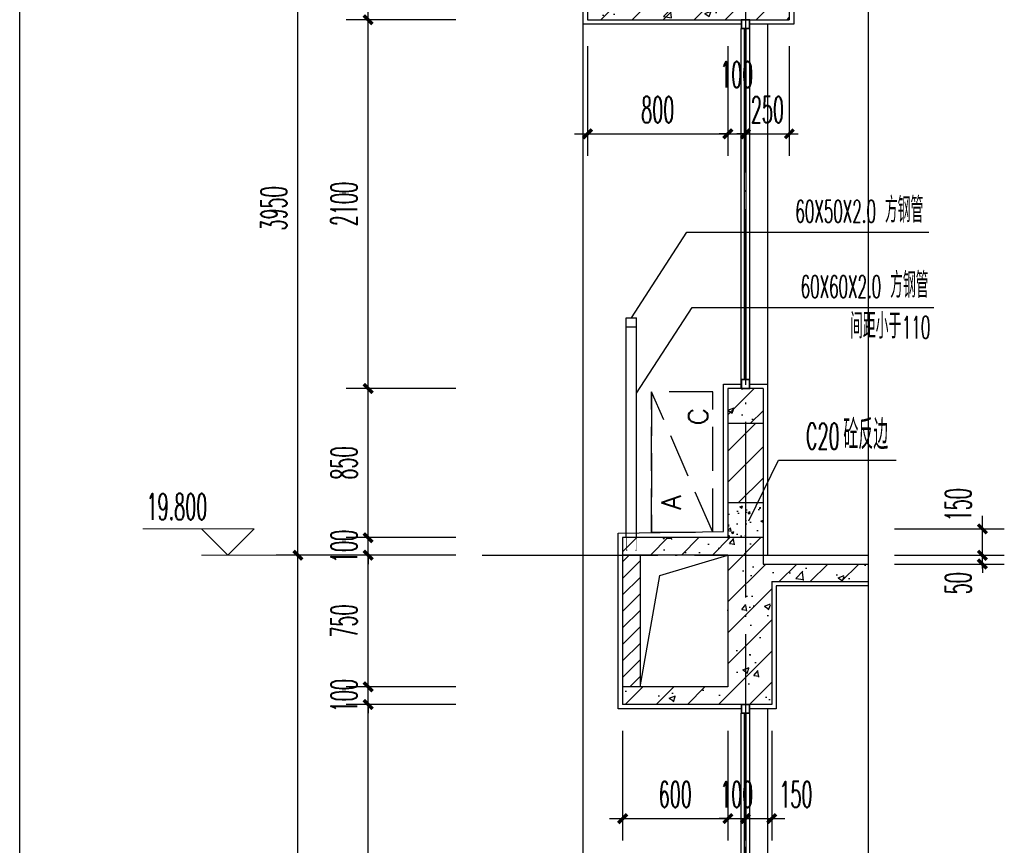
# Model space of a CAD drawing. Extents: x 1779708 to 7299578, y -1121471 to 88434.
# Tile 961 of 1056: x 6958019 to 6963630, y -953094 to -948392. Entities that reach past the tile are written whole.
import ezdxf

# ---------------------------------------------------------------- set-up
doc = ezdxf.new("R2010")
doc.units = 0
doc.header["$LTSCALE"] = 1000
doc.header["$MEASUREMENT"] = 0
doc.linetypes.add('DASH', pattern=[0.35, 0.25, -0.1])
doc.linetypes.add('DOTE', pattern=[2.42, 2, -0.2, 0.02, -0.2])
doc.layers.get('0').update_dxf_attribs({"linetype": 'CONTINUOUS'})
doc.layers.get('Defpoints').update_dxf_attribs({"linetype": 'CONTINUOUS'})
for name, color, linetype in [('AXIS', 3, 'CONTINUOUS'), ('DIM_LEAD', 3, 'CONTINUOUS'), ('DIM_SYMB', 3, 'CONTINUOUS'), ('DOTE', 1, 'DOTE'), ('J-空调', 64, 'CONTINUOUS'), ('PUB_TAB', 7, 'CONTINUOUS'), ('PUB_TEXT', 7, 'CONTINUOUS'), ('WALL', 255, 'CONTINUOUS'), ('WINDOW', 2, 'CONTINUOUS'), ('填充细线', 8, 'CONTINUOUS'), ('栏杆', 6, 'CONTINUOUS'), ('粉刷线', 213, 'CONTINUOUS'), ('装修层线', 2, 'CONTINUOUS')]:
    doc.layers.add(name, color=color, linetype=linetype)
doc.layers.add('DIM_ELEV', color=3, linetype='CONTINUOUS', lineweight=13)
doc.styles.add('_TCH_DIM', font='SIMPLEX.shx', dxfattribs={"width": 0.7, "bigfont": 'GBCBIG.shx'})
doc.styles.add('_TCH_DIM_T3', font='SIMPLEX.shx', dxfattribs={"width": 0.494118, "bigfont": 'GBCBIG.shx'})
doc.styles.add('dim_font', font='SIMPLEX.shx', dxfattribs={"width": 0.8})
doc.dimstyles.new('_TCH_ARCH&&50', dxfattribs={"dimtxt": 148.75, "dimasz": 50, "dimexe": 125, "dimexo": 150, "dimgap": 63.125, "dimtad": 1, "dimdec": 0, "dimzin": 0, "dimdsep": 46, "dimtxsty": '_TCH_DIM_T3', "dimblk": 'ARCHTICK', "dimcen": 0.09, "dimdle": 75, "dimclrt": 7, "dimazin": 2, "dimtfac": 1, "dimtdec": 0, "dimtix": 1, "dimtmove": 2, "dimatfit": 3, "dimfxl": 250, "dimtolj": 1, "dimtzin": 0, "dimarcsym": 0})

# ---------------------------------------------------------------- blocks, each defined once
blk = doc.blocks.new('3r13ef')
at = {"layer": 'J-空调', "linetype": 'DASH'}
blk.add_line((0, 0), (800, 350), dxfattribs=at)
blk.add_lwpolyline([(800, 350), (0, 350)], close=True, dxfattribs=at)
blk.add_lwpolyline([(0, 350), (0, 0), (800, 0), (800, 350)], dxfattribs=at)
at = {"layer": 'J-空调', "style": 'dim_font'}
for s, p in [('A', (128.2, 183.7)), ('C', (609.5, 29.8))]:
    blk.add_text(s, height=109.5, dxfattribs=at).set_placement(p)
blk = doc.blocks.new('_ArchTick')
at = {"color": 0, "linetype": 'ByBlock', "const_width": 0.4}
blk.add_lwpolyline([(-0.5, -0.5), (0.5, 0.5)], dxfattribs=at)
blk = doc.blocks.new('*D1795')
at = {"layer": 'AXIS', "color": 0, "lineweight": -2, "transparency": 16777216}
for p, q in [((6959604.7, -955417.3), (6959604.7, -951367.3)), ((6960504.7, -951442.3), (6959479.7, -951442.3)), ((6960504.7, -955342.3), (6959479.7, -955342.3))]:
    blk.add_line(p, q, dxfattribs=at)
at = {"layer": 'Defpoints', "color": 0, "transparency": 16777216}
for p in [(6959604.7, -951442.3), (6960654.7, -951442.3), (6960654.7, -955342.3)]:
    blk.add_point(p, dxfattribs=at)
at = {"layer": 'AXIS', "color": 0, "lineweight": -2, "transparency": 16777216, "xscale": 50, "yscale": 50, "zscale": 50}
for p, rotation in [((6959604.7, -951442.3), 90), ((6959604.7, -955342.3), 270)]:
    blk.add_blockref('_ArchTick', p, dxfattribs=dict(at, rotation=rotation))
at = {"layer": 'AXIS', "color": 7, "transparency": 16777216, "insert": (6959467.2, -953392.3), "char_height": 148.75, "attachment_point": 5, "rotation": 90, "style": '_TCH_DIM_T3'}
blk.add_mtext('\\A1;3900', dxfattribs=at)
blk = doc.blocks.new('*D1796')
at = {"layer": 'AXIS', "color": 0, "lineweight": -2, "transparency": 16777216}
for p, q in [((6959604.7, -951517.3), (6959604.7, -947417.3)), ((6960504.7, -947492.3), (6959479.7, -947492.3)), ((6960504.7, -951442.3), (6959479.7, -951442.3))]:
    blk.add_line(p, q, dxfattribs=at)
at = {"layer": 'Defpoints', "color": 0, "transparency": 16777216}
for p in [(6959604.7, -947492.3), (6960654.7, -947492.3), (6960654.7, -951442.3)]:
    blk.add_point(p, dxfattribs=at)
at = {"layer": 'AXIS', "color": 0, "lineweight": -2, "transparency": 16777216, "xscale": 50, "yscale": 50, "zscale": 50}
for p, rotation in [((6959604.7, -947492.3), 90), ((6959604.7, -951442.3), 270)]:
    blk.add_blockref('_ArchTick', p, dxfattribs=dict(at, rotation=rotation))
at = {"layer": 'AXIS', "color": 7, "transparency": 16777216, "insert": (6959467.2, -949467.3), "char_height": 148.75, "attachment_point": 5, "rotation": 90, "style": '_TCH_DIM_T3'}
blk.add_mtext('\\A1;3950', dxfattribs=at)
blk = doc.blocks.new('*D1806')
at = {"layer": 'AXIS', "color": 0, "lineweight": -2, "transparency": 16777216}
for p, q in [((6961254.7, -948542.3), (6961254.7, -949167.3)), ((6962054.7, -948542.3), (6962054.7, -949167.3)), ((6961179.7, -949042.3), (6962129.7, -949042.3))]:
    blk.add_line(p, q, dxfattribs=at)
at = {"layer": 'Defpoints', "color": 0, "transparency": 16777216}
for p in [(6961254.7, -948392.3), (6962054.7, -948392.3), (6962054.7, -949042.3)]:
    blk.add_point(p, dxfattribs=at)
at = {"layer": 'AXIS', "color": 0, "lineweight": -2, "transparency": 16777216, "xscale": 50, "yscale": 50, "zscale": 50, "rotation": 180}
blk.add_blockref('_ArchTick', (6961254.7, -949042.3), dxfattribs=at)
at = {"layer": 'AXIS', "color": 0, "lineweight": -2, "transparency": 16777216, "xscale": 50, "yscale": 50, "zscale": 50}
blk.add_blockref('_ArchTick', (6962054.7, -949042.3), dxfattribs=at)
at = {"layer": 'AXIS', "color": 7, "transparency": 16777216, "insert": (6961654.7, -948904.8), "char_height": 148.75, "attachment_point": 5, "style": '_TCH_DIM_T3'}
blk.add_mtext('\\A1;800', dxfattribs=at)
blk = doc.blocks.new('*D1807')
at = {"layer": 'AXIS', "color": 0, "lineweight": -2, "transparency": 16777216}
for p, q in [((6962054.7, -948542.3), (6962054.7, -949167.3)), ((6962154.7, -948542.3), (6962154.7, -949167.3)), ((6962054.7, -949042.3), (6962004.7, -949042.3)), ((6962054.7, -949042.3), (6962154.7, -949042.3)), ((6962154.7, -949042.3), (6962204.7, -949042.3))]:
    blk.add_line(p, q, dxfattribs=at)
at = {"layer": 'Defpoints', "color": 0, "transparency": 16777216}
for p in [(6962054.7, -948392.3), (6962154.7, -948392.3), (6962154.7, -949042.3)]:
    blk.add_point(p, dxfattribs=at)
at = {"layer": 'AXIS', "color": 0, "lineweight": -2, "transparency": 16777216, "xscale": 50, "yscale": 50, "zscale": 50}
blk.add_blockref('_ArchTick', (6962054.7, -949042.3), dxfattribs=at)
at = {"layer": 'AXIS', "color": 0, "lineweight": -2, "transparency": 16777216, "xscale": 50, "yscale": 50, "zscale": 50, "rotation": 180}
blk.add_blockref('_ArchTick', (6962154.7, -949042.3), dxfattribs=at)
at = {"layer": 'AXIS', "color": 7, "transparency": 16777216, "insert": (6962104.7, -948704.8), "char_height": 148.75, "attachment_point": 5, "style": '_TCH_DIM_T3'}
blk.add_mtext('\\A1;100', dxfattribs=at)
blk = doc.blocks.new('*D1808')
at = {"layer": 'AXIS', "color": 0, "lineweight": -2, "transparency": 16777216}
for p, q in [((6962154.7, -948542.3), (6962154.7, -949167.3)), ((6962404.7, -948542.3), (6962404.7, -949167.3)), ((6962154.7, -949042.3), (6962104.7, -949042.3)), ((6962154.7, -949042.3), (6962404.7, -949042.3)), ((6962404.7, -949042.3), (6962454.7, -949042.3))]:
    blk.add_line(p, q, dxfattribs=at)
at = {"layer": 'Defpoints', "color": 0, "transparency": 16777216}
for p in [(6962154.7, -948392.3), (6962404.7, -948392.3), (6962404.7, -949042.3)]:
    blk.add_point(p, dxfattribs=at)
at = {"layer": 'AXIS', "color": 0, "lineweight": -2, "transparency": 16777216, "xscale": 50, "yscale": 50, "zscale": 50}
blk.add_blockref('_ArchTick', (6962154.7, -949042.3), dxfattribs=at)
at = {"layer": 'AXIS', "color": 0, "lineweight": -2, "transparency": 16777216, "xscale": 50, "yscale": 50, "zscale": 50, "rotation": 180}
blk.add_blockref('_ArchTick', (6962404.7, -949042.3), dxfattribs=at)
at = {"layer": 'AXIS', "color": 7, "transparency": 16777216, "insert": (6962279.7, -948904.8), "char_height": 148.75, "attachment_point": 5, "style": '_TCH_DIM_T3'}
blk.add_mtext('\\A1;250', dxfattribs=at)
blk = doc.blocks.new('*D1825')
at = {"layer": 'AXIS', "color": 0, "lineweight": -2, "transparency": 16777216}
for p, q in [((6960004.7, -954467.3), (6960004.7, -952217.3)), ((6960504.7, -952292.3), (6959879.7, -952292.3)), ((6960504.7, -954392.3), (6959879.7, -954392.3))]:
    blk.add_line(p, q, dxfattribs=at)
at = {"layer": 'Defpoints', "color": 0, "transparency": 16777216}
for p in [(6960004.7, -952292.3), (6960654.7, -952292.3), (6960654.7, -954392.3)]:
    blk.add_point(p, dxfattribs=at)
at = {"layer": 'AXIS', "color": 0, "lineweight": -2, "transparency": 16777216, "xscale": 50, "yscale": 50, "zscale": 50}
for p, rotation in [((6960004.7, -952292.3), 90), ((6960004.7, -954392.3), 270)]:
    blk.add_blockref('_ArchTick', p, dxfattribs=dict(at, rotation=rotation))
at = {"layer": 'AXIS', "color": 7, "transparency": 16777216, "insert": (6959867.2, -953342.3), "char_height": 148.75, "attachment_point": 5, "rotation": 90, "style": '_TCH_DIM_T3'}
blk.add_mtext('\\A1;2100', dxfattribs=at)
blk = doc.blocks.new('*D1826')
at = {"layer": 'AXIS', "color": 0, "lineweight": -2, "transparency": 16777216}
for p, q in [((6960004.7, -952192.3), (6960004.7, -952142.3)), ((6960504.7, -952192.3), (6959879.7, -952192.3)), ((6960004.7, -952292.3), (6960004.7, -952192.3)), ((6960504.7, -952292.3), (6959879.7, -952292.3)), ((6960004.7, -952292.3), (6960004.7, -952342.3))]:
    blk.add_line(p, q, dxfattribs=at)
at = {"layer": 'Defpoints', "color": 0, "transparency": 16777216}
for p in [(6960004.7, -952192.3), (6960654.7, -952192.3), (6960654.7, -952292.3)]:
    blk.add_point(p, dxfattribs=at)
at = {"layer": 'AXIS', "color": 0, "lineweight": -2, "transparency": 16777216, "xscale": 50, "yscale": 50, "zscale": 50}
for p, rotation in [((6960004.7, -952192.3), 270), ((6960004.7, -952292.3), 90)]:
    blk.add_blockref('_ArchTick', p, dxfattribs=dict(at, rotation=rotation))
at = {"layer": 'AXIS', "color": 7, "transparency": 16777216, "insert": (6959867.2, -952242.3), "char_height": 148.75, "attachment_point": 5, "rotation": 90, "style": '_TCH_DIM_T3'}
blk.add_mtext('\\A1;100', dxfattribs=at)
blk = doc.blocks.new('*D1827')
at = {"layer": 'AXIS', "color": 0, "lineweight": -2, "transparency": 16777216}
for p, q in [((6960004.7, -952267.3), (6960004.7, -951367.3)), ((6960504.7, -951442.3), (6959879.7, -951442.3)), ((6960504.7, -952192.3), (6959879.7, -952192.3))]:
    blk.add_line(p, q, dxfattribs=at)
at = {"layer": 'Defpoints', "color": 0, "transparency": 16777216}
for p in [(6960004.7, -951442.3), (6960654.7, -951442.3), (6960654.7, -952192.3)]:
    blk.add_point(p, dxfattribs=at)
at = {"layer": 'AXIS', "color": 0, "lineweight": -2, "transparency": 16777216, "xscale": 50, "yscale": 50, "zscale": 50}
for p, rotation in [((6960004.7, -951442.3), 90), ((6960004.7, -952192.3), 270)]:
    blk.add_blockref('_ArchTick', p, dxfattribs=dict(at, rotation=rotation))
at = {"layer": 'AXIS', "color": 7, "transparency": 16777216, "insert": (6959867.2, -951817.3), "char_height": 148.75, "attachment_point": 5, "rotation": 90, "style": '_TCH_DIM_T3'}
blk.add_mtext('\\A1;750', dxfattribs=at)
blk = doc.blocks.new('*D1828')
at = {"layer": 'AXIS', "color": 0, "lineweight": -2, "transparency": 16777216}
for p, q in [((6960004.7, -951342.3), (6960004.7, -951292.3)), ((6960504.7, -951342.3), (6959879.7, -951342.3)), ((6960004.7, -951442.3), (6960004.7, -951342.3)), ((6960504.7, -951442.3), (6959879.7, -951442.3)), ((6960004.7, -951442.3), (6960004.7, -951492.3))]:
    blk.add_line(p, q, dxfattribs=at)
at = {"layer": 'Defpoints', "color": 0, "transparency": 16777216}
for p in [(6960004.7, -951342.3), (6960654.7, -951342.3), (6960654.7, -951442.3)]:
    blk.add_point(p, dxfattribs=at)
at = {"layer": 'AXIS', "color": 0, "lineweight": -2, "transparency": 16777216, "xscale": 50, "yscale": 50, "zscale": 50}
for p, rotation in [((6960004.7, -951342.3), 270), ((6960004.7, -951442.3), 90)]:
    blk.add_blockref('_ArchTick', p, dxfattribs=dict(at, rotation=rotation))
at = {"layer": 'AXIS', "color": 7, "transparency": 16777216, "insert": (6959867.2, -951392.3), "char_height": 148.75, "attachment_point": 5, "rotation": 90, "style": '_TCH_DIM_T3'}
blk.add_mtext('\\A1;100', dxfattribs=at)
blk = doc.blocks.new('*D1829')
at = {"layer": 'AXIS', "color": 0, "lineweight": -2, "transparency": 16777216}
for p, q in [((6960004.7, -951417.3), (6960004.7, -950417.3)), ((6960504.7, -950492.3), (6959879.7, -950492.3)), ((6960504.7, -951342.3), (6959879.7, -951342.3))]:
    blk.add_line(p, q, dxfattribs=at)
at = {"layer": 'Defpoints', "color": 0, "transparency": 16777216}
for p in [(6960004.7, -950492.3), (6960654.7, -950492.3), (6960654.7, -951342.3)]:
    blk.add_point(p, dxfattribs=at)
at = {"layer": 'AXIS', "color": 0, "lineweight": -2, "transparency": 16777216, "xscale": 50, "yscale": 50, "zscale": 50}
for p, rotation in [((6960004.7, -950492.3), 90), ((6960004.7, -951342.3), 270)]:
    blk.add_blockref('_ArchTick', p, dxfattribs=dict(at, rotation=rotation))
at = {"layer": 'AXIS', "color": 7, "transparency": 16777216, "insert": (6959867.2, -950917.3), "char_height": 148.75, "attachment_point": 5, "rotation": 90, "style": '_TCH_DIM_T3'}
blk.add_mtext('\\A1;850', dxfattribs=at)
blk = doc.blocks.new('*D1830')
at = {"layer": 'AXIS', "color": 0, "lineweight": -2, "transparency": 16777216}
for p, q in [((6960004.7, -950567.3), (6960004.7, -948317.3)), ((6960504.7, -948392.3), (6959879.7, -948392.3)), ((6960504.7, -950492.3), (6959879.7, -950492.3))]:
    blk.add_line(p, q, dxfattribs=at)
at = {"layer": 'Defpoints', "color": 0, "transparency": 16777216}
for p in [(6960004.7, -948392.3), (6960654.7, -948392.3), (6960654.7, -950492.3)]:
    blk.add_point(p, dxfattribs=at)
at = {"layer": 'AXIS', "color": 0, "lineweight": -2, "transparency": 16777216, "xscale": 50, "yscale": 50, "zscale": 50}
for p, rotation in [((6960004.7, -948392.3), 90), ((6960004.7, -950492.3), 270)]:
    blk.add_blockref('_ArchTick', p, dxfattribs=dict(at, rotation=rotation))
at = {"layer": 'AXIS', "color": 7, "transparency": 16777216, "insert": (6959867.2, -949442.3), "char_height": 148.75, "attachment_point": 5, "rotation": 90, "style": '_TCH_DIM_T3'}
blk.add_mtext('\\A1;2100', dxfattribs=at)
blk = doc.blocks.new('*D1831')
at = {"layer": 'AXIS', "color": 0, "lineweight": -2, "transparency": 16777216}
for p, q in [((6960004.7, -948467.3), (6960004.7, -947417.3)), ((6960504.7, -947492.3), (6959879.7, -947492.3)), ((6960504.7, -948392.3), (6959879.7, -948392.3))]:
    blk.add_line(p, q, dxfattribs=at)
at = {"layer": 'Defpoints', "color": 0, "transparency": 16777216}
for p in [(6960004.7, -947492.3), (6960654.7, -947492.3), (6960654.7, -948392.3)]:
    blk.add_point(p, dxfattribs=at)
at = {"layer": 'AXIS', "color": 0, "lineweight": -2, "transparency": 16777216, "xscale": 50, "yscale": 50, "zscale": 50}
for p, rotation in [((6960004.7, -947492.3), 90), ((6960004.7, -948392.3), 270)]:
    blk.add_blockref('_ArchTick', p, dxfattribs=dict(at, rotation=rotation))
at = {"layer": 'AXIS', "color": 7, "transparency": 16777216, "insert": (6959867.2, -947942.3), "char_height": 148.75, "attachment_point": 5, "rotation": 90, "style": '_TCH_DIM_T3'}
blk.add_mtext('\\A1;900', dxfattribs=at)
blk = doc.blocks.new('*D1835')
at = {"layer": 'AXIS', "color": 0, "lineweight": -2, "transparency": 16777216}
for p, q in [((6963504.7, -951442.3), (6963504.7, -951392.3)), ((6963004.7, -951442.3), (6963629.7, -951442.3)), ((6963504.7, -951492.3), (6963504.7, -951442.3)), ((6963004.7, -951492.3), (6963629.7, -951492.3)), ((6963504.7, -951492.3), (6963504.7, -951542.3))]:
    blk.add_line(p, q, dxfattribs=at)
at = {"layer": 'Defpoints', "color": 0, "transparency": 16777216}
for p in [(6962854.7, -951442.3), (6963504.7, -951442.3), (6962854.7, -951492.3)]:
    blk.add_point(p, dxfattribs=at)
at = {"layer": 'AXIS', "color": 0, "lineweight": -2, "transparency": 16777216, "xscale": 50, "yscale": 50, "zscale": 50}
for p, rotation in [((6963504.7, -951442.3), 270), ((6963504.7, -951492.3), 90)]:
    blk.add_blockref('_ArchTick', p, dxfattribs=dict(at, rotation=rotation))
at = {"layer": 'AXIS', "color": 7, "transparency": 16777216, "insert": (6963367.2, -951601.8), "char_height": 148.75, "attachment_point": 5, "rotation": 90, "style": '_TCH_DIM_T3'}
blk.add_mtext('\\A1;50', dxfattribs=at)
blk = doc.blocks.new('*D1836')
at = {"layer": 'AXIS', "color": 0, "lineweight": -2, "transparency": 16777216}
for p, q in [((6963504.7, -951517.3), (6963504.7, -951217.3)), ((6963004.7, -951292.3), (6963629.7, -951292.3)), ((6963004.7, -951442.3), (6963629.7, -951442.3))]:
    blk.add_line(p, q, dxfattribs=at)
at = {"layer": 'Defpoints', "color": 0, "transparency": 16777216}
for p in [(6962854.7, -951292.3), (6963504.7, -951292.3), (6962854.7, -951442.3)]:
    blk.add_point(p, dxfattribs=at)
at = {"layer": 'AXIS', "color": 0, "lineweight": -2, "transparency": 16777216, "xscale": 50, "yscale": 50, "zscale": 50}
for p, rotation in [((6963504.7, -951292.3), 90), ((6963504.7, -951442.3), 270)]:
    blk.add_blockref('_ArchTick', p, dxfattribs=dict(at, rotation=rotation))
at = {"layer": 'AXIS', "color": 7, "transparency": 16777216, "insert": (6963367.2, -951154.8), "char_height": 148.75, "attachment_point": 5, "rotation": 90, "style": '_TCH_DIM_T3'}
blk.add_mtext('\\A1;150', dxfattribs=at)
blk = doc.blocks.new('*D1840')
at = {"layer": 'AXIS', "color": 0, "lineweight": -2, "transparency": 16777216}
for p, q in [((6961454.7, -952442.3), (6961454.7, -953067.3)), ((6962054.7, -952442.3), (6962054.7, -953067.3)), ((6961379.7, -952942.3), (6962129.7, -952942.3))]:
    blk.add_line(p, q, dxfattribs=at)
at = {"layer": 'Defpoints', "color": 0, "transparency": 16777216}
for p in [(6961454.7, -952292.3), (6962054.7, -952292.3), (6962054.7, -952942.3)]:
    blk.add_point(p, dxfattribs=at)
at = {"layer": 'AXIS', "color": 0, "lineweight": -2, "transparency": 16777216, "xscale": 50, "yscale": 50, "zscale": 50, "rotation": 180}
blk.add_blockref('_ArchTick', (6961454.7, -952942.3), dxfattribs=at)
at = {"layer": 'AXIS', "color": 0, "lineweight": -2, "transparency": 16777216, "xscale": 50, "yscale": 50, "zscale": 50}
blk.add_blockref('_ArchTick', (6962054.7, -952942.3), dxfattribs=at)
at = {"layer": 'AXIS', "color": 7, "transparency": 16777216, "insert": (6961754.7, -952804.8), "char_height": 148.75, "attachment_point": 5, "style": '_TCH_DIM_T3'}
blk.add_mtext('\\A1;600', dxfattribs=at)
blk = doc.blocks.new('*D1841')
at = {"layer": 'AXIS', "color": 0, "lineweight": -2, "transparency": 16777216}
for p, q in [((6962054.7, -952442.3), (6962054.7, -953067.3)), ((6962154.7, -952442.3), (6962154.7, -953067.3)), ((6962054.7, -952942.3), (6962004.7, -952942.3)), ((6962054.7, -952942.3), (6962154.7, -952942.3)), ((6962154.7, -952942.3), (6962204.7, -952942.3))]:
    blk.add_line(p, q, dxfattribs=at)
at = {"layer": 'Defpoints', "color": 0, "transparency": 16777216}
for p in [(6962054.7, -952292.3), (6962154.7, -952292.3), (6962154.7, -952942.3)]:
    blk.add_point(p, dxfattribs=at)
at = {"layer": 'AXIS', "color": 0, "lineweight": -2, "transparency": 16777216, "xscale": 50, "yscale": 50, "zscale": 50}
blk.add_blockref('_ArchTick', (6962054.7, -952942.3), dxfattribs=at)
at = {"layer": 'AXIS', "color": 0, "lineweight": -2, "transparency": 16777216, "xscale": 50, "yscale": 50, "zscale": 50, "rotation": 180}
blk.add_blockref('_ArchTick', (6962154.7, -952942.3), dxfattribs=at)
at = {"layer": 'AXIS', "color": 7, "transparency": 16777216, "insert": (6962104.7, -952804.8), "char_height": 148.75, "attachment_point": 5, "style": '_TCH_DIM_T3'}
blk.add_mtext('\\A1;100', dxfattribs=at)
blk = doc.blocks.new('*D1842')
at = {"layer": 'AXIS', "color": 0, "lineweight": -2, "transparency": 16777216}
for p, q in [((6962154.7, -952442.3), (6962154.7, -953067.3)), ((6962304.7, -952442.3), (6962304.7, -953067.3)), ((6962079.7, -952942.3), (6962379.7, -952942.3))]:
    blk.add_line(p, q, dxfattribs=at)
at = {"layer": 'Defpoints', "color": 0, "transparency": 16777216}
for p in [(6962154.7, -952292.3), (6962304.7, -952292.3), (6962304.7, -952942.3)]:
    blk.add_point(p, dxfattribs=at)
at = {"layer": 'AXIS', "color": 0, "lineweight": -2, "transparency": 16777216, "xscale": 50, "yscale": 50, "zscale": 50, "rotation": 180}
blk.add_blockref('_ArchTick', (6962154.7, -952942.3), dxfattribs=at)
at = {"layer": 'AXIS', "color": 0, "lineweight": -2, "transparency": 16777216, "xscale": 50, "yscale": 50, "zscale": 50}
blk.add_blockref('_ArchTick', (6962304.7, -952942.3), dxfattribs=at)
at = {"layer": 'AXIS', "color": 7, "transparency": 16777216, "insert": (6962442.2, -952804.8), "char_height": 148.75, "attachment_point": 5, "style": '_TCH_DIM_T3'}
blk.add_mtext('\\A1;150', dxfattribs=at)

msp = doc.modelspace()

# ---------------------------------------------------------------- hatches: boundary and pattern name
at = {"layer": '填充细线'}
h = msp.add_hatch(dxfattribs=at)
h.set_pattern_fill('钢筋混凝土', color=114, scale=50)
h.set_pattern_definition([(45, (6961154.69, -948392.29), (-88.3883, 88.3883), []), (50, (6961154.7, -948392.3), (358.63, -31.376), [37.5, -412.5]), (355, (6961154.7, -948392.3), (-69.376, 376.096), [30, -330]), (100.451, (6961184.58, -948394.9), (289.255, 344.72), [31.87, -350.57]), (46.184, (6961154.7, -948292.3), (533.62, -82.76), [56.25, -618.75]), (96.636, (6961199.16, -948299.2), (467.33, 487.06), [47.805, -525.86]), (351.184, (6961154.7, -948292.3), (467.33, 487.06), [45, -495]), (21, (6961204.7, -948317.3), (298.454, -201.31), [37.5, -412.5]), (326, (6961204.7, -948317.3), (121.658, 362.575), [30, -330]), (71.451, (6961229.56, -948334.06), (420.11, 161.265), [31.87, -350.57]), (37.5, (6961154.69, -948392.29), (6.08, 166.447), [0, -326, 0, -335, 0, -331.25]), (7.5, (6961154.69, -948392.29), (131.535, 197.206), [0, -191, 0, -318.5, 0, -126.25]), (327.5, (6961043.19, -948392.29), (266.911, -11.2774), [0, -125, 0, -390, 0, -517.5]), (317.5, (6960993.2, -948392.29), (291.593, 50.052), [0, -162.5, 0, -259, 0, -367.5])])
h.paths.add_polyline_path([(6962404.7, -947642.3), (6962854.7, -947642.3), (6962854.7, -947542.3), (6962254.7, -947542.3), (6962254.7, -945842.3), (6962054.7, -945842.3), (6962054.7, -946392.3), (6961154.7, -946392.3), (6961154.7, -946492.3), (6962054.7, -946492.3), (6962054.7, -948292.3), (6961254.7, -948292.3), (6961254.7, -948392.3), (6962404.7, -948392.3)])
h = msp.add_hatch(dxfattribs=at)
h.set_pattern_fill('钢筋混凝土', color=114, scale=50)
h.set_pattern_definition([(45, (6962004.69, -950692.29), (-88.39, 88.39), []), (50, (6962004.7, -950692.3), (358.63, -31.38), [37.5, -412.5]), (355, (6962004.7, -950692.3), (-69.38, 376.1), [30, -330]), (100.45, (6962034.58, -950694.9), (289.25, 344.72), [31.87, -350.57]), (46.18, (6962004.7, -950592.3), (533.6, -82.76), [56.25, -618.75]), (96.64, (6962049.16, -950599.2), (467.33, 487.06), [47.8, -525.86]), (351.18, (6962004.7, -950592.3), (467.33, 487.06), [45, -495]), (21, (6962054.7, -950617.3), (298.45, -201.3), [37.5, -412.5]), (326, (6962054.7, -950617.3), (121.66, 362.58), [30, -330]), (71.45, (6962079.56, -950634.06), (420.1, 161.27), [31.87, -350.57]), (37.5, (6962004.69, -950692.29), (6.08, 166.447), [0, -326, 0, -335, 0, -331.25]), (7.5, (6962004.69, -950692.29), (131.53, 197.21), [0, -191, 0, -318.5, 0, -126.25]), (327.5, (6961893.19, -950692.29), (266.91, -11.277), [0, -125, 0, -390, 0, -517.5]), (317.5, (6961843.2, -950692.29), (291.59, 50.05), [0, -162.5, 0, -259, 0, -367.5])])
h.paths.add_polyline_path([(6962254.7, -950492.3), (6962054.7, -950492.3), (6962054.7, -950592.3), (6962054.7, -950692.3), (6962254.7, -950692.3)])
h = msp.add_hatch(dxfattribs=at)
h.set_pattern_fill('普通砖', color=114, scale=50)
h.set_pattern_definition([(45, (6962054.69, -951202.53), (-88.388, 88.388), [])])
h.paths.add_polyline_path([(6962054.7, -951142.3), (6962254.7, -951142.3), (6962254.7, -950692.3), (6962054.7, -950692.3)])
h = msp.add_hatch(dxfattribs=at)
h.set_pattern_fill('混凝土', color=114, scale=20)
h.set_pattern_definition([(50, (6962054.69, -951342.29), (143.45, -12.55), [15, -165]), (355, (6962054.69, -951342.29), (-27.75, 150.44), [12, -132]), (100.45, (6962066.64, -951343.33), (115.7, 137.89), [12.75, -140.23]), (46.184, (6962054.69, -951302.29), (213.45, -33.1), [22.5, -247.5]), (96.64, (6962072.48, -951305.04), (186.93, 194.82), [19.12, -210.34]), (351.18, (6962054.7, -951302.29), (186.93, 194.82), [18, -198]), (21, (6962074.69, -951312.29), (119.38, -80.524), [15, -165]), (326, (6962074.69, -951312.29), (48.66, 145.03), [12, -132]), (71.45, (6962084.64, -951319), (168.045, 64.51), [12.75, -140.23]), (37.5, (6962054.69, -951342.286), (2.432, 66.579), [0, -130.4, 0, -134, 0, -132.5]), (7.5, (6962054.69, -951342.286), (52.614, 78.882), [0, -76.4, 0, -127.4, 0, -50.5]), (327.5, (6962010.09, -951342.286), (106.7645, -4.511), [0, -50, 0, -156, 0, -207]), (317.5, (6961990.09, -951342.29), (116.637, 20.02), [0, -65, 0, -103.6, 0, -147])])
h.paths.add_polyline_path([(6962254.7, -951142.3), (6962054.7, -951142.3), (6962054.7, -951342.3), (6962254.7, -951342.3)])
h = msp.add_hatch(dxfattribs=at)
h.set_pattern_fill('钢筋混凝土', color=114, scale=50)
h.set_pattern_definition([(45, (0, 0), (-88.3883476, 88.3883476), []), (50, (0, 0), (358.630091, -31.376067), [37.5, -412.5]), (355, (0, 0), (-69.375667, 376.096067), [30, -330]), (100.4514, (29.9, -2.6), (289.254691, 344.719771), [31.870095, -350.571056]), (46.1842, (0, 100), (533.620524, -82.759507), [56.25, -618.75]), (96.6356, (44.47, 93.1), (467.331353, 487.058935), [47.805144, -525.8565]), (351.1842, (0, 100), (467.330973, 487.0593), [45, -495]), (21, (50, 75), (298.453526, -201.309445), [37.5, -412.5]), (326, (50, 75), (121.657666, 362.575023), [30, -330]), (71.4514, (74.87, 58.22), (420.111314, 161.265248), [31.870095, -350.571056]), (37.5, (0, 0), (6.0799277, 166.446927), [0, -326, 0, -335, 0, -331.25]), (7.5, (0, 0), (131.5347687, 197.205856), [0, -191, 0, -318.5, 0, -126.25]), (327.5, (-111.5, 0), (266.911218, -11.2774359), [0, -125, 0, -390, 0, -517.5]), (317.5, (-161.5, 0), (291.593085, 50.052491), [0, -162.5, 0, -259, 0, -367.5])])
h.paths.add_polyline_path([(6962304.7, -951592.3), (6962854.7, -951592.3), (6962854.7, -951492.3), (6962254.7, -951492.3), (6962254.7, -951342.3), (6961533.5, -951342.3), (6961533.5, -951413.5, -0.037248), (6961533.5, -951413.9, -0.037248), (6961533.5, -951414.3), (6961533.5, -951342.3), (6961454.7, -951342.3), (6961454.7, -951442.3), (6962054.7, -951442.3), (6962054.7, -952192.3), (6961454.7, -952192.3), (6961454.7, -952292.3), (6962304.7, -952292.3)])
h = msp.add_hatch(dxfattribs=at)
h.set_pattern_fill('普通砖', color=114, scale=50)
h.set_pattern_definition([(45, (7185.29, -29652.25), (-47.02260095, 47.02260095), [])])
h.paths.add_polyline_path([(6961554.7, -951442.3), (6961454.7, -951442.3), (6961454.7, -952192.3), (6961554.7, -952192.3)])

# ---------------------------------------------------------------- linework, layer by layer
at = {"layer": 'DIM_ELEV'}
for p, q in [((6959354.7, -951292.3), (6958721.4, -951292.3)), ((6959204.7, -951442.3), (6959054.7, -951292.3)), ((6959204.7, -951442.3), (6959354.7, -951292.3)), ((6960004.7, -951442.3), (6959054.7, -951442.3))]:
    msp.add_line(p, q, dxfattribs=at)
at = {"layer": 'DIM_LEAD'}
for p, q in [((6961504.7, -950090.8), (6961820.8, -949602.6)), ((6961820.8, -949602.6), (6963198.8, -949602.6)), ((6961534.7, -950519.3), (6961850.8, -950031.1)), ((6961850.8, -950031.1), (6963228.8, -950031.1)), ((6962173.7, -951246.3), (6962343.8, -950900.9)), ((6962173.7, -951246.3), (6962343.8, -950900.9)), ((6962343.8, -950900.9), (6963012.9, -950900.9))]:
    msp.add_line(p, q, dxfattribs=at)
at = {"layer": 'DIM_SYMB'}
msp.add_lwpolyline([(6962854.7, -945692.3), (6962854.7, -955036), (6962959.7, -955074.3), (6962749.7, -955111.3), (6962854.7, -955148.5), (6962854.7, -964492.3)], dxfattribs=at)
at = {"layer": 'DOTE', "linetype": 'DOTE', "ltscale": 0.5}
for p, q in [((6962154.7, -945842.3), (6962154.7, -964342.3)), ((6960654.7, -951442.3), (6962854.7, -951442.3))]:
    msp.add_line(p, q, dxfattribs=at)
at = {"layer": 'PUB_TAB'}
msp.add_line((6958019.2, -973350.2), (6958019.2, -944650.2), dxfattribs=at)
at = {"layer": 'WALL'}
for p, q in [((6961254.7, -946492.3), (6961254.7, -948392.3)), ((6962404.7, -947642.3), (6962404.7, -948392.3)), ((6961254.7, -948392.3), (6962404.7, -948392.3)), ((6962254.7, -950492.3), (6962054.7, -950492.3)), ((6962054.7, -950492.3), (6962054.7, -951342.3)), ((6962254.7, -950492.3), (6962254.7, -951492.3)), ((6962254.7, -950692.3), (6962054.7, -950692.3)), ((6962054.7, -951142.3), (6962254.7, -951142.3)), ((6962254.7, -951342.3), (6961454.7, -951342.3)), ((6961454.7, -951342.3), (6961454.7, -951442.3)), ((6962054.7, -951442.3), (6961454.7, -951442.3)), ((6961454.7, -951442.3), (6961454.7, -952192.3)), ((6961554.7, -951442.3), (6961554.7, -952192.3)), ((6962054.7, -951442.3), (6962054.7, -952192.3)), ((6962254.7, -951492.3), (6962854.7, -951492.3)), ((6962304.7, -951592.3), (6962304.7, -952292.3)), ((6962304.7, -951592.3), (6962854.7, -951592.3)), ((6961454.7, -952192.3), (6961454.7, -952292.3)), ((6962054.7, -952192.3), (6961454.7, -952192.3)), ((6962304.7, -952292.3), (6961454.7, -952292.3))]:
    msp.add_line(p, q, dxfattribs=at)
at = {"layer": 'WINDOW'}
for p, q in [((6962129.7, -950492.3), (6962129.7, -948442.3)), ((6962179.7, -950492.3), (6962179.7, -948442.3)), ((6962129.7, -954392.3), (6962129.7, -952342.3)), ((6962179.7, -954392.3), (6962179.7, -952342.3))]:
    msp.add_line(p, q, dxfattribs=at)
at = {"layer": 'WINDOW', "color": 4}
for p, q in [((6962149.7, -950442.3), (6962149.7, -948442.3)), ((6962159.7, -950442.3), (6962159.7, -948442.3)), ((6962149.7, -954342.3), (6962149.7, -952342.3)), ((6962159.7, -954342.3), (6962159.7, -952342.3))]:
    msp.add_line(p, q, dxfattribs=at)
at = {"layer": 'WINDOW'}
for points in [[(6962179.7, -948442.3), (6962179.7, -948392.3), (6962129.7, -948392.3), (6962129.7, -948442.3)], [(6962177.7, -948440.3), (6962177.7, -948394.3), (6962131.7, -948394.3), (6962131.7, -948440.3)], [(6962179.7, -950492.3), (6962179.7, -950442.3), (6962129.7, -950442.3), (6962129.7, -950492.3)], [(6962177.7, -950490.3), (6962177.7, -950444.3), (6962131.7, -950444.3), (6962131.7, -950490.3)], [(6962179.7, -952342.3), (6962179.7, -952292.3), (6962129.7, -952292.3), (6962129.7, -952342.3)], [(6962177.7, -952340.3), (6962177.7, -952294.3), (6962131.7, -952294.3), (6962131.7, -952340.3)]]:
    msp.add_lwpolyline(points, close=True, dxfattribs=at)
at = {"layer": '填充细线', "color": 114}
msp.add_lwpolyline([(6961554.7, -952192.3), (6961667.5, -951558.7), (6962054.7, -951442.3)], dxfattribs=at)
at = {"layer": '栏杆'}
for p, q in [((6961474.7, -950090.8), (6961534.7, -950090.8)), ((6961474.7, -950140.8), (6961474.7, -950090.8)), ((6961474.7, -950140.8), (6961534.7, -950140.8)), ((6961474.7, -951340.8), (6961474.7, -950140.8)), ((6961534.7, -950140.8), (6961534.7, -950090.8)), ((6961534.7, -951340.8), (6961534.7, -950140.8))]:
    msp.add_line(p, q, dxfattribs=at)
at = {"layer": '粉刷线'}
for p, q in [((6961229.7, -959242.3), (6961229.7, -948417.3)), ((6962279.7, -948417.3), (6962279.7, -950467.3)), ((6962254.7, -951442.3), (6962854.7, -951442.3)), ((6962279.7, -952317.3), (6962279.7, -954367.3))]:
    msp.add_line(p, q, dxfattribs=at)
for points in [[(6962129.7, -948417.3), (6961229.7, -948417.3), (6961229.7, -946517.3), (6961129.7, -946517.3), (6961129.7, -946367.3), (6962029.7, -946357.3), (6962029.7, -945807.3), (6962279.7, -945817.3), (6962279.7, -947155.6)], [(6962854.7, -947667.3), (6962429.7, -947667.3), (6962429.7, -948417.3), (6962179.7, -948417.3)], [(6962129.7, -952317.3), (6961429.7, -952317.3), (6961429.7, -951317.3), (6962029.7, -951307.3), (6962029.7, -950467.3), (6962129.7, -950467.3)], [(6962179.7, -950467.3), (6962279.7, -950467.3), (6962279.7, -951442.3)], [(6962854.7, -951617.3), (6962329.7, -951617.3), (6962329.7, -952317.3), (6962179.7, -952317.3)]]:
    msp.add_lwpolyline(points, dxfattribs=at)
at = {"layer": '装修层线', "color": 1, "const_width": 3}
msp.add_lwpolyline([(6961454.7, -951342.3), (6961554.7, -951342.3)], dxfattribs=at)
at = {"layer": '装修层线', "color": 1, "const_width": 2.4}
for points in [[(6961475.7, -951342.3), (6961475.7, -951414.3, 0.814816), (6961481.1, -951414.6), (6961481.1, -951410.1)], [(6961533.5, -951342.3), (6961533.5, -951414.3, -0.814816), (6961528.1, -951414.6), (6961528.1, -951410.1)]]:
    msp.add_lwpolyline(points, format="xyb", dxfattribs=at)

# ---------------------------------------------------------------- block references
at = {"layer": 'J-空调', "extrusion": (0, 0, -1), "xscale": -1, "zscale": -1, "rotation": 270}
msp.add_blockref('3r13ef', (-6961969.3, -951311.8), dxfattribs=at)

# ---------------------------------------------------------------- texts
at = {"layer": 'PUB_TEXT', "color": 7, "style": '_TCH_DIM'}
for s, height, width, p in [('方钢管', 144.68, 0.7, (6962949.3, -949548)), ('60X50X2.0', 127.5, 0.494118, (6962439.3, -949548)), ('60X60X2.0', 127.5, 0.494118, (6962469.3, -949976.5)), ('方钢管', 144.68, 0.7, (6962979.3, -949976.5)), ('间距小于', 144.68, 0.7, (6962750.9, -950208.5)), ('110', 127.5, 0.494118, (6963045.8, -950208.5)), ('砼反边', 168.79, 0.7, (6962712.8, -950839.1)), ('C20', 148.75, 0.494118, (6962499.3, -950839.1)), ('19.800', 148.75, 0.494118, (6958741.7, -951239.8))]:
    msp.add_text(s, height=height, dxfattribs=dict(at, width=width)).set_placement(p)

# ---------------------------------------------------------------- dimensions: what is measured, and where the dimension line sits
at = {"layer": 'AXIS'}
for p1, p2, distance, picture, middle in [((6960654.7, -951442.3), (6960654.7, -947492.3), 1050, '*D1796', (6959467.2, -949467.3)), ((6960654.7, -948392.3), (6960654.7, -947492.3), 650, '*D1831', (6959867.2, -947942.3)), ((6960654.7, -950492.3), (6960654.7, -948392.3), 650, '*D1830', (6959867.2, -949442.3)), ((6961254.7, -948392.3), (6962054.7, -948392.3), -650, '*D1806', (6961654.7, -948904.8)), ((6962154.7, -948392.3), (6962404.7, -948392.3), -650, '*D1808', (6962279.7, -948904.8)), ((6960654.7, -951342.3), (6960654.7, -950492.3), 650, '*D1829', (6959867.2, -950917.3)), ((6960654.7, -951442.3), (6960654.7, -951342.3), 650, '*D1828', (6959867.2, -951392.3)), ((6960654.7, -955342.3), (6960654.7, -951442.3), 1050, '*D1795', (6959467.2, -953392.3)), ((6960654.7, -952192.3), (6960654.7, -951442.3), 650, '*D1827', (6959867.2, -951817.3)), ((6960654.7, -952292.3), (6960654.7, -952192.3), 650, '*D1826', (6959867.2, -952242.3)), ((6960654.7, -954392.3), (6960654.7, -952292.3), 650, '*D1825', (6959867.2, -953342.3)), ((6961454.7, -952292.3), (6962054.7, -952292.3), -650, '*D1840', (6961754.7, -952804.8)), ((6962054.7, -952292.3), (6962154.7, -952292.3), -650, '*D1841', (6962104.7, -952804.8))]:
    dim = msp.add_aligned_dim(p1=p1, p2=p2, distance=distance, dimstyle='_TCH_ARCH&&50', dxfattribs=at)
    dim.commit()
    dim.dimension.update_dxf_attribs({"geometry": picture, "text_midpoint": middle})
for base, p1, p2, angle, picture, middle in [((6962154.7, -949042.3), (6962054.7, -948392.3), (6962154.7, -948392.3), 0, '*D1807', (6962104.7, -948704.8)), ((6963504.7, -951292.3), (6962854.7, -951442.3), (6962854.7, -951292.3), 90, '*D1836', (6963367.2, -951154.8)), ((6963504.7, -951442.3), (6962854.7, -951492.3), (6962854.7, -951442.3), 90, '*D1835', (6963367.2, -951601.8)), ((6962304.7, -952942.3), (6962154.7, -952292.3), (6962304.7, -952292.3), 0, '*D1842', (6962442.2, -952804.8))]:
    dim = msp.add_linear_dim(base=base, p1=p1, p2=p2, angle=angle, dimstyle='_TCH_ARCH&&50', dxfattribs=at)
    dim.commit()
    dim.dimension.update_dxf_attribs({"geometry": picture, "text_midpoint": middle, "dimtype": 161})

doc.saveas('drawing.dxf')
